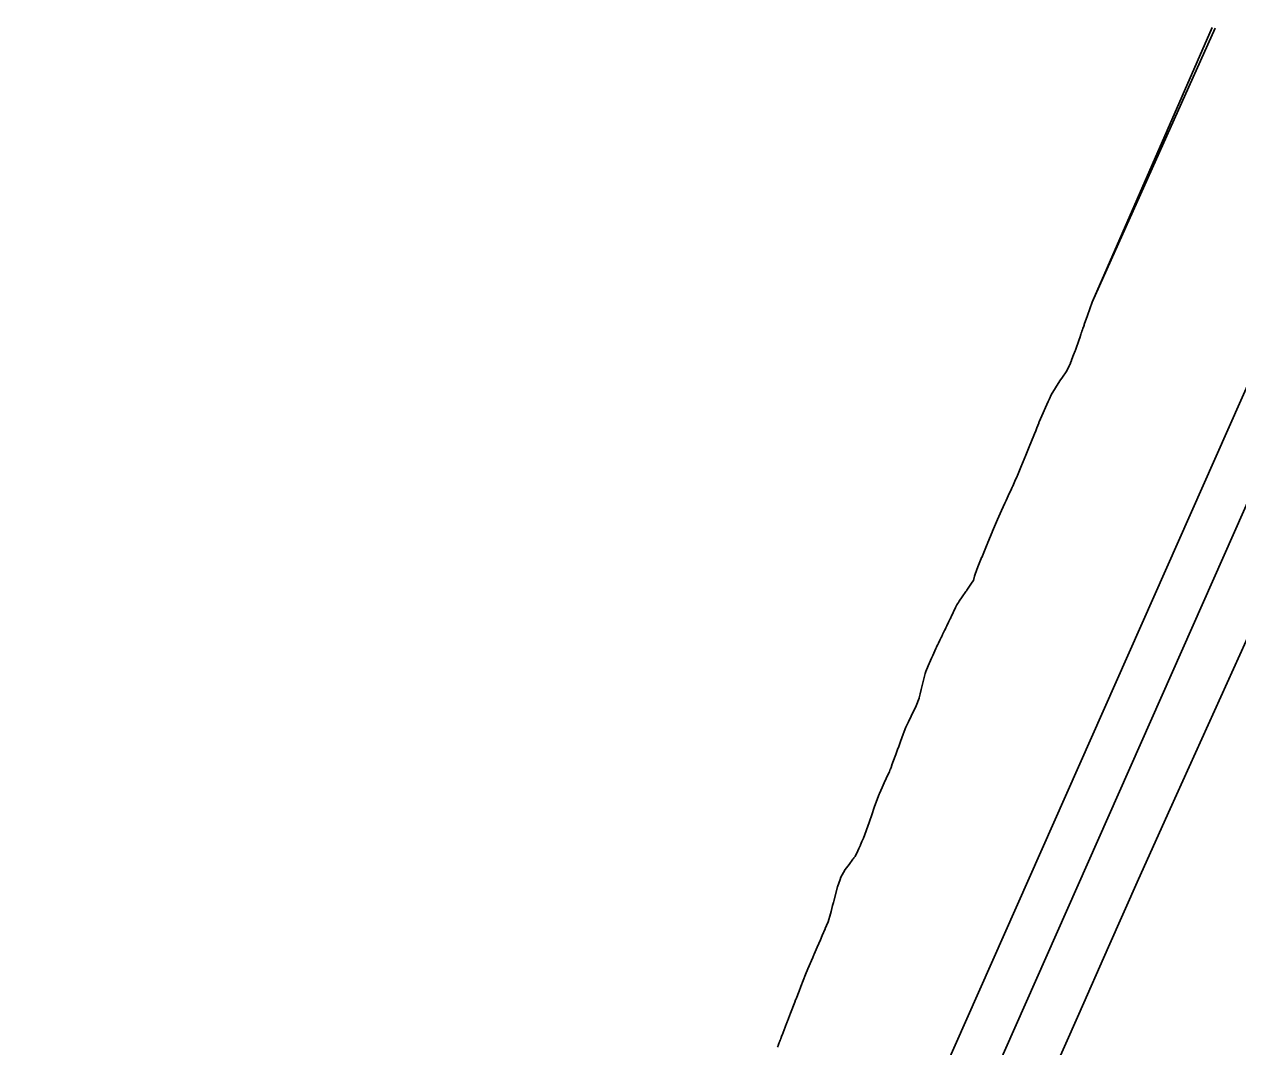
# Model space of a CAD drawing. Extents: x 658976 to 668721, y 639543 to 647196.
# Drawn here: x 662550.1 to 662806, y 644010.8 to 644226.6 of the extents above; entities that cross this region are included whole.
import ezdxf

# ---------------------------------------------------------------- set-up
doc = ezdxf.new("R2010")
doc.units = 0
doc.layers.add('R_Ramp 20 Degree Des Ls', color=7, linetype='Continuous')
doc.layers.add('R_Ramp 20 Degree_Min Ls', color=7, linetype='Continuous')

msp = doc.modelspace()

# ---------------------------------------------------------------- linework, layer by layer
at = {"layer": 'R_Ramp 20 Degree Des Ls'}
for p, q in [((662582.7, 643641.24), (662841.8, 644226.57)), ((662775.33, 644167.94), (662800.64, 644225.87)), ((662641.67, 643749.77), (662850.94, 644222.52))]:
    msp.add_line(p, q, dxfattribs=at)
for points in [[(662708.98, 644010.73), (662709.02, 644010.84), (662709.02, 644010.85), (662709.05, 644010.92), (662709.09, 644011.02), (662709.12, 644011.1), (662709.27, 644011.48), (662709.27, 644011.49), (662709.27, 644011.49), (662709.27, 644011.49), (662709.29, 644011.54), (662709.31, 644011.59), (662709.31, 644011.6), (662709.32, 644011.62), (662709.35, 644011.7), (662709.45, 644011.96), (662709.55, 644012.22), (662709.57, 644012.27), (662709.67, 644012.55), (662709.69, 644012.6), (662709.71, 644012.65), (662709.72, 644012.7), (662709.76, 644012.78), (662709.83, 644012.97), (662709.83, 644012.98), (662709.84, 644013.01), (662709.85, 644013.04), (662709.93, 644013.23), (662710.37, 644014.39), (662710.6, 644014.97), (662710.74, 644015.33), (662710.81, 644015.51), (662711.03, 644016.09), (662711.09, 644016.23), (662711.73, 644017.9), (662712.63, 644020.22), (662712.8, 644020.68), (662712.84, 644020.78), (662712.89, 644020.89), (662713.53, 644022.57), (662713.88, 644023.49), (662714.88, 644026.08), (662714.88, 644026.08), (662714.88, 644026.08), (662715.36, 644027.23), (662716.41, 644029.65), (662716.64, 644030.17), (662716.71, 644030.33), (662717.35, 644031.82), (662718.02, 644033.34), (662718.41, 644034.27), (662719.04, 644035.7), (662719.05, 644035.74), (662719.34, 644036.41), (662719.65, 644037.15), (662720.13, 644038.88), (662720.26, 644039.38), (662720.6, 644040.62), (662720.6, 644040.62), (662720.6, 644040.62), (662720.6, 644040.62), (662720.77, 644041.24), (662720.85, 644041.54), (662721.66, 644044.53), (662722.16, 644046.1), (662722.23, 644046.29), (662722.28, 644046.43), (662723.25, 644048.2), (662724.06, 644049.28), (662724.88, 644050.36), (662724.88, 644050.36), (662725.01, 644050.53), (662725.1, 644050.65), (662725.32, 644050.95), (662725.89, 644052.16), (662726.12, 644052.65), (662726.46, 644053.38), (662726.46, 644053.39), (662726.78, 644054.1), (662727.1, 644054.81), (662727.1, 644054.81), (662727.11, 644054.81), (662727.12, 644054.84), (662728.3, 644058.16), (662728.45, 644058.58), (662728.79, 644059.56), (662729.46, 644061.52), (662730.41, 644064.13), (662730.48, 644064.28), (662731.03, 644065.49), (662731.48, 644066.47), (662732.34, 644068.31), (662732.58, 644068.82), (662732.77, 644069.35), (662732.78, 644069.37), (662732.78, 644069.37), (662732.85, 644069.57), (662732.92, 644069.76), (662732.92, 644069.77), (662733.09, 644070.22), (662733.11, 644070.27), (662733.78, 644072.13), (662733.91, 644072.48), (662734.29, 644073.53), (662734.54, 644074.19), (662734.61, 644074.38), (662734.9, 644075.19), (662735.47, 644076.77), (662735.66, 644077.3), (662736.04, 644078.22), (662736.58, 644079.34), (662737.73, 644081.75), (662737.78, 644081.86), (662738.19, 644082.74), (662738.84, 644084.38), (662738.85, 644084.42), (662738.85, 644084.42), (662739.07, 644085.31), (662739.29, 644086.2), (662739.37, 644086.51), (662739.64, 644087.57), (662739.72, 644087.89), (662740.15, 644089.58), (662740.29, 644089.98), (662740.29, 644090), (662740.74, 644091.22), (662741.22, 644092.33), (662741.44, 644092.8), (662741.71, 644093.39), (662742.39, 644094.84), (662742.53, 644095.15), (662742.74, 644095.59), (662742.79, 644095.7), (662742.91, 644095.96), (662743.23, 644096.63), (662743.34, 644096.86), (662743.34, 644096.87), (662743.4, 644096.99), (662743.42, 644097.02), (662743.44, 644097.06), (662743.49, 644097.18), (662743.53, 644097.25), (662743.63, 644097.45), (662743.76, 644097.73), (662743.78, 644097.77), (662743.98, 644098.19), (662744, 644098.23), (662744.2, 644098.64), (662744.25, 644098.74), (662744.34, 644098.93), (662744.36, 644098.98), (662744.38, 644099.01), (662744.48, 644099.23), (662744.6, 644099.47), (662744.65, 644099.56), (662744.66, 644099.59), (662744.66, 644099.59), (662744.67, 644099.6), (662745.06, 644100.41), (662745.41, 644101.13), (662745.45, 644101.21), (662745.52, 644101.37), (662745.6, 644101.54), (662746.53, 644103.48), (662746.73, 644103.9), (662746.82, 644104.08), (662746.96, 644104.3), (662747.14, 644104.56), (662747.31, 644104.82), (662747.95, 644105.76), (662748.73, 644106.9), (662748.82, 644107.04), (662748.91, 644107.17), (662750.04, 644108.83), (662750.28, 644109.18), (662750.54, 644110.08), (662750.65, 644110.55), (662751.21, 644112.07), (662751.94, 644113.82), (662752.03, 644114.03), (662752.05, 644114.07), (662752.05, 644114.07), (662752.33, 644114.76), (662752.62, 644115.45), (662753.19, 644116.84), (662753.26, 644117.01), (662753.33, 644117.19), (662754.24, 644119.38), (662754.34, 644119.62), (662754.35, 644119.64), (662755.38, 644122.08), (662756.24, 644123.96), (662756.95, 644125.51), (662757.01, 644125.64), (662757.22, 644126.1), (662757.66, 644127.07), (662758.32, 644128.51), (662758.5, 644128.91), (662758.52, 644128.94), (662758.52, 644128.94), (662758.55, 644129.01), (662758.58, 644129.08), (662759.03, 644130.13), (662759.49, 644131.18), (662759.57, 644131.36), (662760.29, 644133.1), (662761.34, 644135.64), (662762.2, 644137.73), (662762.42, 644138.25), (662763.17, 644140.13), (662763.43, 644140.78), (662763.69, 644141.43), (662763.87, 644141.9), (662764.06, 644142.37), (662764.06, 644142.37), (662764.12, 644142.53), (662764.19, 644142.69), (662764.19, 644142.69), (662764.47, 644143.33), (662766.07, 644146.95), (662766.32, 644147.52), (662766.7, 644148.38), (662768.54, 644151.33), (662769.06, 644152.08), (662769.86, 644153.25), (662770.44, 644154.31), (662770.51, 644154.49), (662770.56, 644154.61), (662770.61, 644154.74), (662770.74, 644155.04), (662770.8, 644155.19), (662770.88, 644155.39), (662770.97, 644155.6), (662770.98, 644155.63), (662771.01, 644155.7), (662771.07, 644155.87), (662771.08, 644155.9), (662771.08, 644155.9), (662771.44, 644156.85), (662771.74, 644157.66), (662771.8, 644157.81), (662772.59, 644160.07), (662772.71, 644160.42), (662772.96, 644161.12), (662773.05, 644161.38), (662773.09, 644161.51), (662773.12, 644161.59), (662773.15, 644161.69), (662773.16, 644161.72), (662773.19, 644161.79), (662773.23, 644161.92), (662773.25, 644161.95), (662773.26, 644161.98), (662773.27, 644162.02), (662773.27, 644162.02), (662773.29, 644162.07), (662773.31, 644162.15), (662773.33, 644162.2), (662773.33, 644162.2), (662773.36, 644162.29), (662773.37, 644162.3), (662773.39, 644162.37), (662773.56, 644162.84), (662773.64, 644163.09), (662773.69, 644163.24), (662774.36, 644165.15), (662775.33, 644167.94)], [(662671.16, 643790.14), (662679.42, 643808.02), (662684.9, 643820.31), (662690.39, 643832.59), (662695.87, 643844.87), (662701.35, 643857.15), (662707.03, 643869.95), (662712.72, 643882.75), (662718.39, 643895.57), (662724.05, 643908.39), (662729.34, 643920.25), (662734.63, 643932.12), (662740.44, 643945.33), (662746.26, 643958.54), (662753.06, 643973.82), (662759.86, 643989.1), (662766.18, 644003.37), (662772.5, 644017.65), (662778.82, 644031.92), (662785.14, 644046.19), (662791.81, 644060.98), (662798.48, 644075.77), (662805.15, 644090.56), (662811.81, 644105.35)]]:
    msp.add_lwpolyline(points, dxfattribs=at)
at = {"layer": 'R_Ramp 20 Degree_Min Ls'}
for p, q in [((662548.66, 643564.35), (662841.8, 644226.57)), ((662775.33, 644167.94), (662801.31, 644225.77)), ((662607.63, 643672.87), (662850.94, 644222.52))]:
    msp.add_line(p, q, dxfattribs=at)
for points in [[(662708.98, 644010.73), (662709.02, 644010.84), (662709.02, 644010.85), (662709.05, 644010.92), (662709.09, 644011.02), (662709.12, 644011.1), (662709.27, 644011.48), (662709.27, 644011.49), (662709.27, 644011.49), (662709.27, 644011.49), (662709.29, 644011.54), (662709.31, 644011.59), (662709.31, 644011.6), (662709.32, 644011.62), (662709.35, 644011.7), (662709.45, 644011.96), (662709.55, 644012.22), (662709.57, 644012.27), (662709.67, 644012.55), (662709.69, 644012.6), (662709.71, 644012.65), (662709.72, 644012.7), (662709.76, 644012.78), (662709.83, 644012.97), (662709.83, 644012.98), (662709.84, 644013.01), (662709.85, 644013.04), (662709.93, 644013.23), (662710.37, 644014.39), (662710.6, 644014.97), (662710.74, 644015.33), (662710.81, 644015.51), (662711.03, 644016.09), (662711.09, 644016.23), (662711.73, 644017.9), (662712.63, 644020.22), (662712.8, 644020.68), (662712.84, 644020.78), (662712.89, 644020.89), (662713.53, 644022.57), (662713.88, 644023.49), (662714.88, 644026.08), (662714.88, 644026.08), (662714.88, 644026.08), (662715.36, 644027.23), (662716.41, 644029.65), (662716.64, 644030.17), (662716.71, 644030.33), (662717.35, 644031.82), (662718.02, 644033.34), (662718.41, 644034.27), (662719.04, 644035.7), (662719.05, 644035.74), (662719.34, 644036.41), (662719.65, 644037.15), (662720.13, 644038.88), (662720.26, 644039.38), (662720.6, 644040.62), (662720.6, 644040.62), (662720.6, 644040.62), (662720.6, 644040.62), (662720.77, 644041.24), (662720.85, 644041.54), (662721.66, 644044.53), (662722.16, 644046.1), (662722.23, 644046.29), (662722.28, 644046.43), (662723.25, 644048.2), (662724.06, 644049.28), (662724.88, 644050.36), (662724.88, 644050.36), (662725.01, 644050.53), (662725.1, 644050.65), (662725.32, 644050.95), (662725.89, 644052.16), (662726.12, 644052.65), (662726.46, 644053.38), (662726.46, 644053.39), (662726.78, 644054.1), (662727.1, 644054.81), (662727.1, 644054.81), (662727.11, 644054.81), (662727.12, 644054.84), (662728.3, 644058.16), (662728.45, 644058.58), (662728.79, 644059.56), (662729.46, 644061.52), (662730.41, 644064.13), (662730.48, 644064.28), (662731.03, 644065.49), (662731.48, 644066.47), (662732.34, 644068.31), (662732.58, 644068.82), (662732.77, 644069.35), (662732.78, 644069.37), (662732.78, 644069.37), (662732.85, 644069.57), (662732.92, 644069.76), (662732.92, 644069.77), (662733.09, 644070.22), (662733.11, 644070.27), (662733.78, 644072.13), (662733.91, 644072.48), (662734.29, 644073.53), (662734.54, 644074.19), (662734.61, 644074.38), (662734.9, 644075.19), (662735.47, 644076.77), (662735.66, 644077.3), (662736.04, 644078.22), (662736.58, 644079.34), (662737.73, 644081.75), (662737.78, 644081.86), (662738.19, 644082.74), (662738.84, 644084.38), (662738.85, 644084.42), (662738.85, 644084.42), (662739.07, 644085.31), (662739.29, 644086.2), (662739.37, 644086.51), (662739.64, 644087.57), (662739.72, 644087.89), (662740.15, 644089.58), (662740.29, 644089.98), (662740.29, 644090), (662740.74, 644091.22), (662741.22, 644092.33), (662741.44, 644092.8), (662741.71, 644093.39), (662742.39, 644094.84), (662742.53, 644095.15), (662742.74, 644095.59), (662742.79, 644095.7), (662742.91, 644095.96), (662743.23, 644096.63), (662743.34, 644096.86), (662743.34, 644096.87), (662743.4, 644096.99), (662743.42, 644097.02), (662743.44, 644097.06), (662743.49, 644097.18), (662743.53, 644097.25), (662743.63, 644097.45), (662743.76, 644097.73), (662743.78, 644097.77), (662743.98, 644098.19), (662744, 644098.23), (662744.2, 644098.64), (662744.25, 644098.74), (662744.34, 644098.93), (662744.36, 644098.98), (662744.38, 644099.01), (662744.48, 644099.23), (662744.6, 644099.47), (662744.65, 644099.56), (662744.66, 644099.59), (662744.66, 644099.59), (662744.67, 644099.6), (662745.06, 644100.41), (662745.41, 644101.13), (662745.45, 644101.21), (662745.52, 644101.37), (662745.6, 644101.54), (662746.53, 644103.48), (662746.73, 644103.9), (662746.82, 644104.08), (662746.96, 644104.3), (662747.14, 644104.56), (662747.31, 644104.82), (662747.95, 644105.76), (662748.73, 644106.9), (662748.82, 644107.04), (662748.91, 644107.17), (662750.04, 644108.83), (662750.28, 644109.18), (662750.54, 644110.08), (662750.65, 644110.55), (662751.21, 644112.07), (662751.94, 644113.82), (662752.03, 644114.03), (662752.05, 644114.07), (662752.05, 644114.07), (662752.33, 644114.76), (662752.62, 644115.45), (662753.19, 644116.84), (662753.26, 644117.01), (662753.33, 644117.19), (662754.24, 644119.38), (662754.34, 644119.62), (662754.35, 644119.64), (662755.38, 644122.08), (662756.24, 644123.96), (662756.95, 644125.51), (662757.01, 644125.64), (662757.22, 644126.1), (662757.66, 644127.07), (662758.32, 644128.51), (662758.5, 644128.91), (662758.52, 644128.94), (662758.52, 644128.94), (662758.55, 644129.01), (662758.58, 644129.08), (662759.03, 644130.13), (662759.49, 644131.18), (662759.57, 644131.36), (662760.29, 644133.1), (662761.34, 644135.64), (662762.2, 644137.73), (662762.42, 644138.25), (662763.17, 644140.13), (662763.43, 644140.78), (662763.69, 644141.43), (662763.87, 644141.9), (662764.06, 644142.37), (662764.06, 644142.37), (662764.12, 644142.53), (662764.19, 644142.69), (662764.19, 644142.69), (662764.47, 644143.33), (662766.07, 644146.95), (662766.32, 644147.52), (662766.7, 644148.38), (662768.54, 644151.33), (662769.06, 644152.08), (662769.86, 644153.25), (662770.44, 644154.31), (662770.51, 644154.49), (662770.56, 644154.61), (662770.61, 644154.74), (662770.74, 644155.04), (662770.8, 644155.19), (662770.88, 644155.39), (662770.97, 644155.6), (662770.98, 644155.63), (662771.01, 644155.7), (662771.07, 644155.87), (662771.08, 644155.9), (662771.08, 644155.9), (662771.44, 644156.85), (662771.74, 644157.66), (662771.8, 644157.81), (662772.59, 644160.07), (662772.71, 644160.42), (662772.96, 644161.12), (662773.05, 644161.38), (662773.09, 644161.51), (662773.12, 644161.59), (662773.15, 644161.69), (662773.16, 644161.72), (662773.19, 644161.79), (662773.23, 644161.92), (662773.25, 644161.95), (662773.26, 644161.98), (662773.27, 644162.02), (662773.27, 644162.02), (662773.29, 644162.07), (662773.31, 644162.15), (662773.33, 644162.2), (662773.33, 644162.2), (662773.36, 644162.29), (662773.37, 644162.3), (662773.39, 644162.37), (662773.56, 644162.84), (662773.64, 644163.09), (662773.69, 644163.24), (662774.36, 644165.15), (662775.33, 644167.94)], [(662671.16, 643790.14), (662679.42, 643808.02), (662684.9, 643820.31), (662690.39, 643832.59), (662695.87, 643844.87), (662701.35, 643857.15), (662707.03, 643869.95), (662712.72, 643882.75), (662718.39, 643895.57), (662724.05, 643908.39), (662729.34, 643920.25), (662734.63, 643932.12), (662740.44, 643945.33), (662746.26, 643958.54), (662753.06, 643973.82), (662759.86, 643989.1), (662766.18, 644003.37), (662772.5, 644017.65), (662778.82, 644031.92), (662785.14, 644046.19), (662791.81, 644060.98), (662798.48, 644075.77), (662805.15, 644090.56), (662811.81, 644105.35)]]:
    msp.add_lwpolyline(points, dxfattribs=at)

doc.saveas('drawing.dxf')
